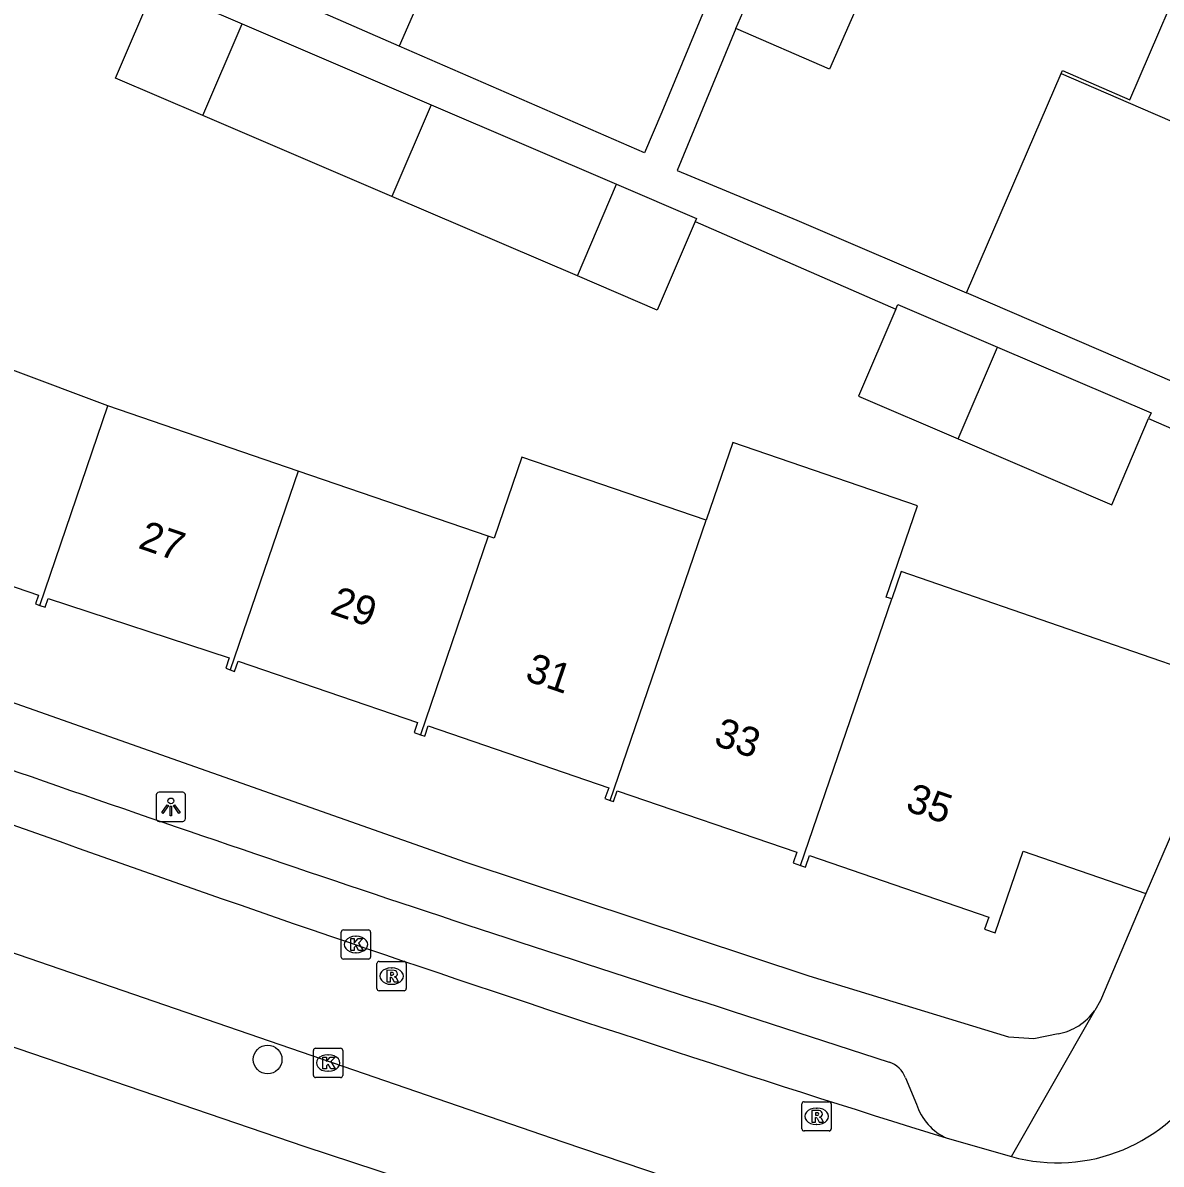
# Model space of a CAD drawing. Extents: x 162812 to 163818, y 381639 to 382470.
# Drawn here: x 163608.3 to 163647.16, y 381780.37 to 381819.33 of the extents above; entities that cross this region are included whole.
import ezdxf

# ---------------------------------------------------------------- set-up
doc = ezdxf.new("R2010")
doc.units = 0
for name, color, linetype in [('IMGEO_Boom', 7, 'Continuous'), ('IMGEO_Kolk', 7, 'Continuous'), ('IMGEO_Lichtpunt', 7, 'Continuous'), ('IMGEO_Pand', 7, 'Continuous'), ('IMGEO_Pand_nummerreeks', 7, 'Continuous'), ('IMGEO_Rijbaan_lokaal_open', 7, 'Continuous'), ('IMGEO_Rioolput', 7, 'Continuous'), ('IMGEO_Voetpad_open', 7, 'Continuous')]:
    doc.layers.add(name, color=color, linetype=linetype)

msp = doc.modelspace()

# ---------------------------------------------------------------- linework, layer by layer
at = {"layer": 'IMGEO_Boom'}
msp.add_circle((163616.659, 381783.948), 0.489, dxfattribs=at)
at = {"layer": 'IMGEO_Kolk'}
for p, q in [((163619.248, 381788.371), (163620.1, 381788.371)), ((163619.173, 381787.445), (163619.173, 381788.297)), ((163619.661, 381788.151), (163619.686, 381788.151)), ((163620.174, 381788.297), (163620.174, 381787.445)), ((163619.684, 381787.591), (163619.659, 381787.591)), ((163620.1, 381787.371), (163619.248, 381787.371)), ((163618.222, 381783.403), (163618.222, 381784.255)), ((163618.297, 381784.329), (163619.149, 381784.329)), ((163618.71, 381784.109), (163618.735, 381784.109)), ((163619.223, 381784.255), (163619.223, 381783.403)), ((163619.149, 381783.329), (163618.297, 381783.329)), ((163618.733, 381783.549), (163618.708, 381783.549))]:
    msp.add_line(p, q, dxfattribs=at)
for points in [[(163619.248, 381788.371), (163620.1, 381788.371)], [(163619.173, 381787.445), (163619.173, 381788.297)], [(163619.494, 381788.071), (163619.617, 381788.071), (163619.617, 381787.92), (163619.747, 381788.071), (163619.911, 381788.071), (163619.765, 381787.92), (163619.918, 381787.671), (163619.766, 381787.671), (163619.681, 381787.835), (163619.617, 381787.768), (163619.617, 381787.671), (163619.494, 381787.671), (163619.494, 381788.071)], [(163620.174, 381788.297), (163620.174, 381787.445)], [(163620.1, 381787.371), (163619.248, 381787.371)], [(163618.222, 381783.403), (163618.222, 381784.255)], [(163618.297, 381784.329), (163619.149, 381784.329)], [(163619.223, 381784.255), (163619.223, 381783.403)], [(163618.543, 381784.029), (163618.666, 381784.029), (163618.666, 381783.878), (163618.796, 381784.029), (163618.96, 381784.029), (163618.814, 381783.878), (163618.967, 381783.629), (163618.815, 381783.629), (163618.73, 381783.793), (163618.666, 381783.726), (163618.666, 381783.629), (163618.543, 381783.629), (163618.543, 381784.029)], [(163619.149, 381783.329), (163618.297, 381783.329)]]:
    msp.add_lwpolyline(points, dxfattribs=at)
for centre, start, end in [((163619.25, 381788.295), 91.552, 178.448), ((163619.25, 381788.295), 91.552, 178.448), ((163620.098, 381788.295), 1.552, 88.448), ((163620.098, 381788.295), 1.552, 88.448), ((163619.25, 381787.447), 181.552, 268.448), ((163619.25, 381787.447), 181.552, 268.448), ((163620.098, 381787.447), 271.552, 358.448), ((163620.098, 381787.447), 271.552, 358.448), ((163618.299, 381784.253), 91.552, 178.448), ((163618.299, 381784.253), 91.552, 178.448), ((163619.147, 381784.253), 1.552, 88.448), ((163619.147, 381784.253), 1.552, 88.448), ((163618.299, 381783.405), 181.552, 268.448), ((163618.299, 381783.405), 181.552, 268.448), ((163619.147, 381783.405), 271.552, 358.448), ((163619.147, 381783.405), 271.552, 358.448)]:
    msp.add_arc(centre, 0.0765, start, end, dxfattribs=at)
for centre, major_axis, ratio, start_param, end_param in [((163619.66, 381787.871), (-0.387, 0.002), 0.722429, 4.712389, 7.853982), ((163619.685, 381787.871), (-0.39, 0.002), 0.717154, 1.570796, 4.712389), ((163618.709, 381783.829), (-0.387, 0.002), 0.722429, 4.712389, 7.853982), ((163618.734, 381783.829), (-0.39, 0.002), 0.717154, 1.570796, 4.712389)]:
    msp.add_ellipse(centre, major_axis=major_axis, ratio=ratio, start_param=start_param, end_param=end_param, dxfattribs=at)
at = {"layer": 'IMGEO_Lichtpunt'}
for p, q in [((163613.759, 381793.069), (163612.951, 381793.069)), ((163613.759, 381793.069), (163612.951, 381793.069)), ((163612.857, 381792.974), (163612.857, 381792.167)), ((163612.857, 381792.974), (163612.857, 381792.167)), ((163613.853, 381792.167), (163613.853, 381792.974)), ((163613.853, 381792.167), (163613.853, 381792.974)), ((163612.951, 381792.073), (163613.759, 381792.073)), ((163612.951, 381792.073), (163613.759, 381792.073))]:
    msp.add_line(p, q, dxfattribs=at)
for points in [[(163613.231, 381792.638), (163613.27, 381792.61), (163613.082, 381792.348), (163613.044, 381792.375), (163613.231, 381792.638)], [(163613.443, 381792.61), (163613.481, 381792.637), (163613.668, 381792.375), (163613.629, 381792.347), (163613.443, 381792.61)], [(163613.333, 381792.59), (163613.38, 381792.59), (163613.38, 381792.268), (163613.333, 381792.268), (163613.333, 381792.59)]]:
    msp.add_lwpolyline(points, dxfattribs=at)
msp.add_circle((163613.356, 381792.772), 0.0994, dxfattribs=at)
for centre, start, end in [((163612.951, 381792.974), 90, 180), ((163612.951, 381792.974), 90, 180), ((163613.759, 381792.974), 0, 90), ((163613.759, 381792.974), 0, 90), ((163612.951, 381792.167), 180, 270), ((163612.951, 381792.167), 180, 270), ((163613.759, 381792.167), 270, 0), ((163613.759, 381792.167), 270, 360)]:
    msp.add_arc(centre, 0.0946, start, end, dxfattribs=at)
at = {"layer": 'IMGEO_Pand'}
for points in [[(163620.38, 381827.737), (163623.126, 381826.546), (163621.825, 381823.554), (163622.229, 381821.006), (163621.153, 381818.532)], [(163632.641, 381819.132), (163633.909, 381822.052)], [(163643.748, 381817.6), (163643.789, 381817.696), (163646.087, 381816.705), (163648.422, 381822.122)], [(163621.153, 381818.532), (163618.255, 381819.792), (163613.67, 381821.787)], [(163614.445, 381816.165), (163611.461, 381817.441), (163612.803, 381820.575)], [(163612.803, 381820.575), (163615.786, 381819.298)], [(163637.111, 381820.663), (163635.843, 381817.742), (163632.641, 381819.132)], [(163614.445, 381816.165), (163615.786, 381819.298)], [(163615.786, 381819.298), (163622.244, 381816.533)], [(163640.518, 381810.11), (163643.748, 381817.6)], [(163643.748, 381817.6), (163646.456, 381816.425), (163652.755, 381813.711)], [(163622.244, 381816.533), (163620.903, 381813.4)], [(163622.244, 381816.533), (163628.572, 381813.823)], [(163620.903, 381813.4), (163614.445, 381816.165)], [(163627.23, 381810.691), (163628.572, 381813.823)], [(163628.572, 381813.823), (163631.3, 381812.655), (163631.255, 381812.549)], [(163627.23, 381810.691), (163620.903, 381813.4)], [(163631.255, 381812.549), (163629.959, 381809.522), (163627.23, 381810.691)], [(163649.452, 381806.257), (163645.109, 381808.13), (163640.518, 381810.11)], [(163638.102, 381809.555), (163636.828, 381806.581), (163640.226, 381805.126)], [(163638.102, 381809.555), (163638.17, 381809.714), (163641.567, 381808.259)], [(163611.207, 381806.253), (163604.703, 381808.696), (163602.272, 381801.697), (163602.547, 381801.597), (163602.662, 381801.915), (163608.837, 381799.794), (163608.734, 381799.495), (163608.879, 381799.445)], [(163640.226, 381805.126), (163641.567, 381808.259)], [(163641.567, 381808.259), (163646.814, 381806.012), (163646.731, 381805.819)], [(163608.879, 381799.445), (163611.207, 381806.253)], [(163617.698, 381804.028), (163611.207, 381806.253)], [(163640.226, 381805.126), (163645.473, 381802.879), (163646.731, 381805.819)], [(163637.961, 381799.666), (163637.777, 381799.729), (163638.845, 381802.845), (163632.539, 381805.006), (163631.629, 381802.351)], [(163631.629, 381802.351), (163625.34, 381804.507), (163624.389, 381801.734), (163624.189, 381801.803)], [(163617.698, 381804.028), (163615.379, 381797.246)], [(163624.189, 381801.803), (163617.698, 381804.028)], [(163628.356, 381792.789), (163631.629, 381802.351)], [(163624.189, 381801.803), (163621.872, 381795.032)], [(163649.682, 381796.662), (163644.937, 381798.301), (163638.287, 381800.598), (163637.961, 381799.666)], [(163608.879, 381799.445), (163609.07, 381799.38), (163609.173, 381799.68), (163615.349, 381797.653), (163615.228, 381797.298), (163615.379, 381797.246)], [(163634.849, 381790.571), (163637.961, 381799.666)], [(163615.379, 381797.246), (163615.53, 381797.194), (163615.651, 381797.547), (163621.777, 381795.447), (163621.66, 381795.105), (163621.872, 381795.032)], [(163649.682, 381796.662), (163646.634, 381789.616)], [(163621.872, 381795.032), (163622.02, 381794.981), (163622.141, 381795.332), (163628.3, 381793.221), (163628.173, 381792.852), (163628.356, 381792.789)], [(163628.356, 381792.789), (163628.467, 381792.751), (163628.594, 381793.121), (163634.721, 381791.021), (163634.597, 381790.657), (163634.849, 381790.571)], [(163634.849, 381790.571), (163635.014, 381790.514), (163635.15, 381790.908), (163641.273, 381788.81), (163641.13, 381788.393), (163641.492, 381788.268), (163642.449, 381791.061), (163646.634, 381789.616)]]:
    msp.add_lwpolyline(points, dxfattribs=at)
at = {"layer": 'IMGEO_Rijbaan_lokaal_open'}
for points in [[(163605.983, 381788.269), (163626.738, 381781.138), (163633.654, 381778.796), (163637.107, 381777.697), (163639.414, 381776.915)], [(163639.85, 381781.257), (163642.051, 381780.634)]]:
    msp.add_lwpolyline(points, dxfattribs=at)
for centre, radius, start, end in [((163886.042, 382567.698), 824.075, 249.718243, 252.617498), ((163643.616, 381786.262), 5.842, 254.4607, 330.6506)]:
    msp.add_arc(centre, radius, start, end, dxfattribs=at)
at = {"layer": 'IMGEO_Rioolput'}
for p, q in [((163620.391, 381786.366), (163620.391, 381787.218)), ((163620.466, 381787.292), (163621.318, 381787.292)), ((163621.392, 381787.218), (163621.392, 381786.366)), ((163620.879, 381787.072), (163620.904, 381787.072)), ((163620.902, 381786.512), (163620.877, 381786.512)), ((163621.318, 381786.292), (163620.466, 381786.292)), ((163634.973, 381782.507), (163635.825, 381782.507)), ((163634.898, 381781.581), (163634.898, 381782.433)), ((163635.386, 381782.287), (163635.411, 381782.287)), ((163635.899, 381782.433), (163635.899, 381781.581)), ((163635.409, 381781.727), (163635.384, 381781.727)), ((163635.825, 381781.507), (163634.973, 381781.507))]:
    msp.add_line(p, q, dxfattribs=at)
for points in [[(163620.391, 381786.366), (163620.391, 381787.218)], [(163620.466, 381787.292), (163621.318, 381787.292)], [(163621.392, 381787.218), (163621.392, 381786.366)], [(163620.98, 381786.99), (163620.728, 381786.992), (163620.728, 381786.592)], [(163620.906, 381786.911), (163620.852, 381786.911), (163620.852, 381786.83)], [(163620.852, 381786.83), (163620.904, 381786.83)], [(163620.728, 381786.592), (163620.852, 381786.592), (163620.852, 381786.754), (163620.863, 381786.754)], [(163620.91, 381786.725), (163620.981, 381786.592), (163621.121, 381786.592), (163621.056, 381786.718)], [(163621.318, 381786.292), (163620.466, 381786.292)], [(163634.973, 381782.507), (163635.825, 381782.507)], [(163634.898, 381781.581), (163634.898, 381782.433)], [(163635.487, 381782.205), (163635.235, 381782.207), (163635.235, 381781.807)], [(163635.413, 381782.126), (163635.359, 381782.126), (163635.359, 381782.045)], [(163635.899, 381782.433), (163635.899, 381781.581)], [(163635.235, 381781.807), (163635.359, 381781.807), (163635.359, 381781.969), (163635.37, 381781.969)], [(163635.359, 381782.045), (163635.411, 381782.045)], [(163635.417, 381781.94), (163635.488, 381781.807), (163635.628, 381781.807), (163635.563, 381781.933)], [(163635.825, 381781.507), (163634.973, 381781.507)]]:
    msp.add_lwpolyline(points, dxfattribs=at)
for centre, radius, start, end in [((163620.468, 381787.216), 0.0765, 91.552, 178.448), ((163620.468, 381787.216), 0.0765, 91.552, 178.448), ((163621.316, 381787.216), 0.0765, 1.552, 88.448), ((163621.316, 381787.216), 0.0765, 1.552, 88.448), ((163620.888, 381787.019), 0.19, 274.7715, 282.9687), ((163620.912, 381786.815), 0.0964, 77.0061, 93.1865), ((163620.926, 381786.872), 0.0378, 276.6634, 79.6772), ((163620.979, 381786.88), 0.109, 350.3612, 89.416), ((163620.977, 381786.88), 0.112, 277.5842, 350.9817), ((163620.862, 381786.701), 0.0533, 26.0293, 88.6989), ((163620.961, 381786.665), 0.108, 29.5134, 73.7905), ((163620.468, 381786.368), 0.0765, 181.552, 268.448), ((163620.468, 381786.368), 0.0765, 181.552, 268.448), ((163621.316, 381786.368), 0.0765, 271.552, 358.448), ((163621.316, 381786.368), 0.0765, 271.552, 358.448), ((163634.975, 381782.431), 0.0765, 91.552, 178.448), ((163634.975, 381782.431), 0.0765, 91.552, 178.448), ((163635.823, 381782.431), 0.0765, 1.552, 88.448), ((163635.823, 381782.431), 0.0765, 1.552, 88.448), ((163635.419, 381782.03), 0.0964, 77.0061, 93.1865), ((163635.433, 381782.087), 0.0378, 276.6634, 79.6772), ((163635.486, 381782.095), 0.109, 350.3612, 89.416), ((163635.369, 381781.916), 0.0533, 26.0293, 88.6989), ((163635.395, 381782.234), 0.19, 274.7715, 282.9687), ((163635.484, 381782.095), 0.112, 277.5842, 350.9817), ((163635.468, 381781.88), 0.108, 29.5134, 73.7905), ((163634.975, 381781.583), 0.0765, 181.552, 268.448), ((163634.975, 381781.583), 0.0765, 181.552, 268.448), ((163635.823, 381781.583), 0.0765, 271.552, 358.448), ((163635.823, 381781.583), 0.0765, 271.552, 358.448)]:
    msp.add_arc(centre, radius, start, end, dxfattribs=at)
for centre, major_axis, ratio, start_param, end_param in [((163620.878, 381786.792), (-0.387, 0.002), 0.722429, 4.712389, 7.853982), ((163620.903, 381786.792), (-0.39, 0.002), 0.717154, 1.570796, 4.712389), ((163635.385, 381782.007), (-0.387, 0.002), 0.722429, 4.712389, 7.853982), ((163635.41, 381782.007), (-0.39, 0.002), 0.717154, 1.570796, 4.712389)]:
    msp.add_ellipse(centre, major_axis=major_axis, ratio=ratio, start_param=start_param, end_param=end_param, dxfattribs=at)
at = {"layer": 'IMGEO_Voetpad_open'}
for points in [[(163631.508, 381819.624), (163630.118, 381816.277), (163629.517, 381814.894), (163621.153, 381818.532)], [(163632.641, 381819.132), (163630.633, 381814.289), (163634.72, 381812.594), (163640.518, 381810.11)], [(163631.255, 381812.549), (163638.102, 381809.555)], [(163646.731, 381805.819), (163652.568, 381803.281)], [(163643.643, 381784.824), (163642.811, 381784.656), (163641.964, 381784.708), (163635.147, 381786.792), (163623.433, 381790.666), (163599.836, 381798.985)], [(163646.634, 381789.616), (163645.084, 381785.963), (163644.889, 381785.62)], [(163637.177, 381774.637), (163617.902, 381780.975), (163603.532, 381785.876)], [(163642.051, 381780.634), (163644.889, 381785.62)], [(163632.52, 381785.597), (163637.869, 381783.852)], [(163638.431, 381783.321), (163638.805, 381782.426)]]:
    msp.add_lwpolyline(points, dxfattribs=at)
for centre, radius, start, end in [((163931.914, 382720.5), 981.673, 250.464, 252.242801), ((163643.282, 381786.762), 1.971, 280.5459, 324.5986), ((163637.63, 381783.036), 0.85, 19.567, 73.6822), ((163640.601, 381782.98), 1.879, 197.1347, 246.4541)]:
    msp.add_arc(centre, radius, start, end, dxfattribs=at)

# ---------------------------------------------------------------- texts
at = {"layer": 'IMGEO_Pand_nummerreeks'}
for s, rotation, p in [('27', 341.121, (163612.202, 381801.414)), ('29', 341.121, (163618.75, 381799.174)), ('31', 341.121, (163625.405, 381796.899)), ('33', 341.121, (163631.846, 381794.696)), ('35', 341.1227, (163638.394, 381792.456))]:
    msp.add_text(s, height=1, rotation=rotation, dxfattribs=at).set_placement(p)

doc.saveas('drawing.dxf')
